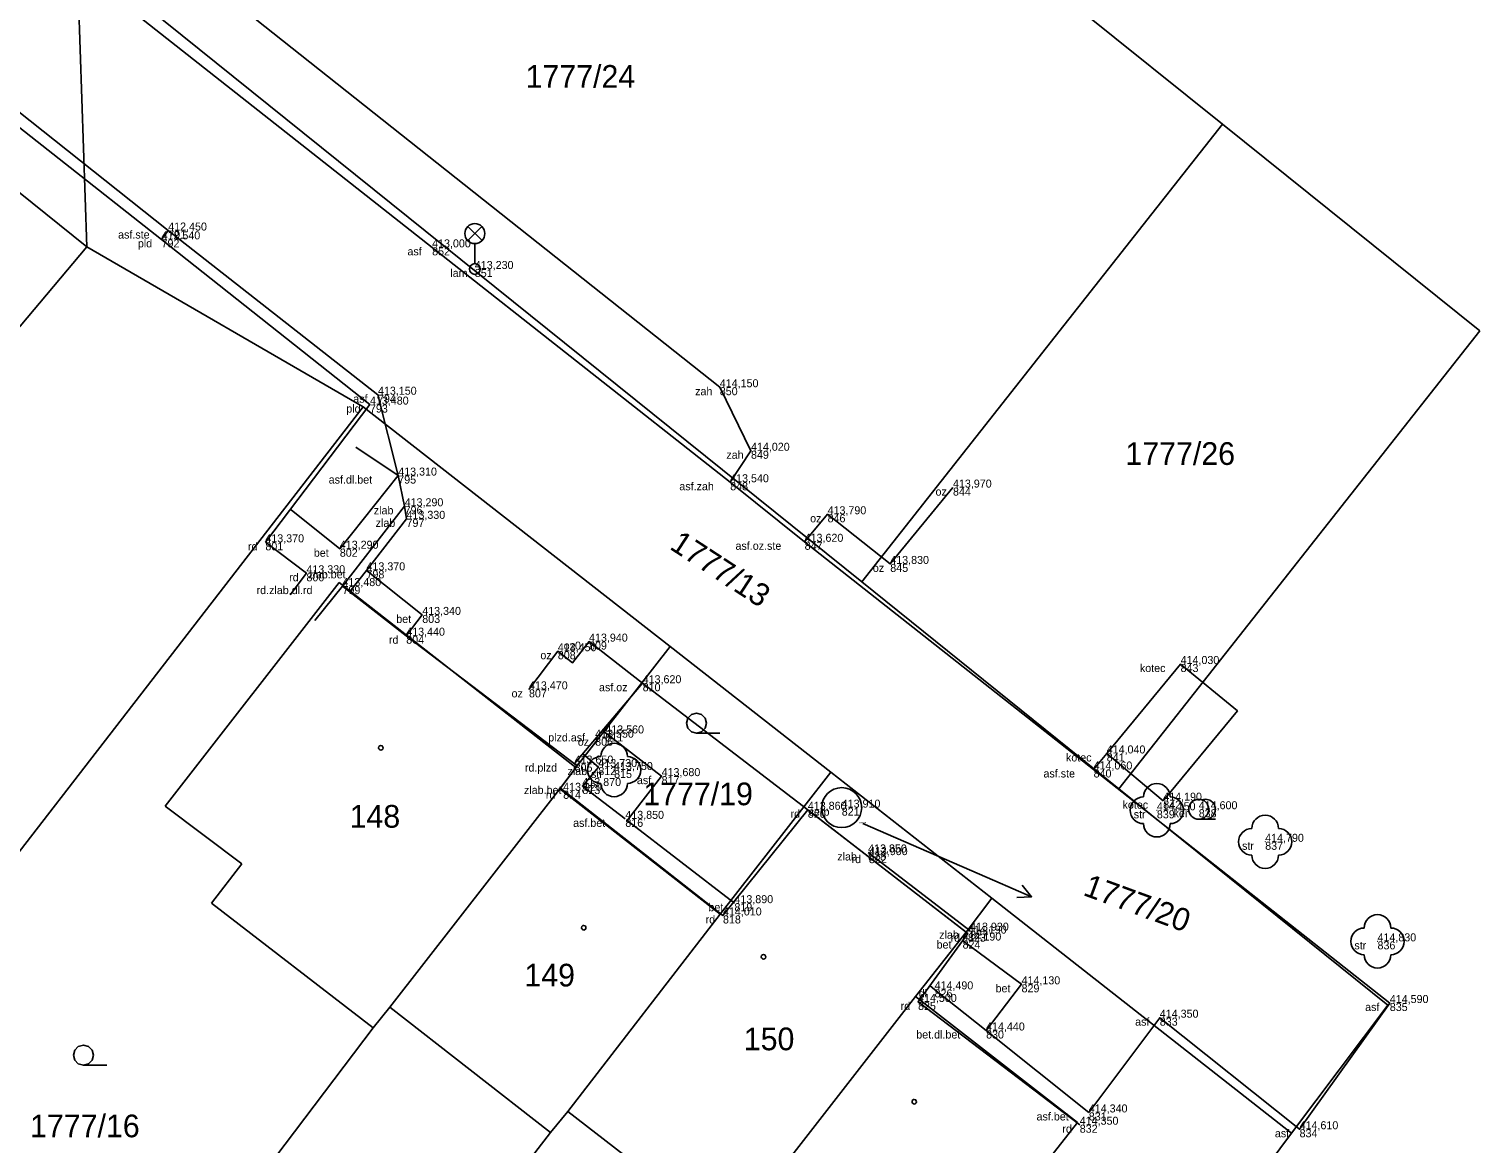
# Model space of a CAD drawing. Extents: x -747792 to -745414, y -1093712 to -1091463.
# Drawn here: x -746907.6 to -746853.2, y -1092269.9 to -1092228.1 of the extents above; entities that cross this region are included whole.
import ezdxf

# ---------------------------------------------------------------- set-up
doc = ezdxf.new("R2010")
doc.units = 0
for name, color, linetype in [('Budovy', 7, 'Continuous'), ('Doplňkové značky', 7, 'Continuous'), ('Hladina', 7, 'Continuous'), ('Koleje_dopravní prvky', 7, 'Continuous'), ('Nezařazené objekty', 7, 'Continuous'), ('Nivelační značky_hrany', 7, 'Continuous'), ('Názvy obcí_ulic', 7, 'Continuous'), ('Ploty_opěrné zdi', 7, 'Continuous'), ('Popisy objektů_povrchů', 7, 'Continuous'), ('Pracovní_bod JDTM STC_VC - výška', 7, 'Continuous'), ('Pracovní_bod PPBP - číslo', 7, 'Continuous'), ('Pracovní_bod ZPBP', 7, 'Continuous'), ('Rozhraní ploch', 7, 'Continuous'), ('Stromy_porost', 7, 'Continuous'), ('Výškopis', 7, 'Continuous')]:
    doc.layers.add(name, color=color, linetype=linetype)

msp = doc.modelspace()

# ---------------------------------------------------------------- linework, layer by layer
at = {"layer": 'Budovy'}
for points in [[(-746882.58, -1092254.5), (-746882.77, -1092254.45), (-746882.905, -1092254.31), (-746882.955, -1092254.125), (-746882.905, -1092253.94), (-746882.77, -1092253.8), (-746882.58, -1092253.75), (-746882.39, -1092253.8), (-746882.255, -1092253.94), (-746882.205, -1092254.125), (-746882.255, -1092254.31), (-746882.39, -1092254.45), (-746882.58, -1092254.5), (-746881.705, -1092254.5)], [(-746905.56, -1092266.94), (-746905.75, -1092266.89), (-746905.885, -1092266.75), (-746905.935, -1092266.565), (-746905.885, -1092266.38), (-746905.75, -1092266.24), (-746905.56, -1092266.19), (-746905.37, -1092266.24), (-746905.235, -1092266.38), (-746905.185, -1092266.565), (-746905.235, -1092266.75), (-746905.37, -1092266.89), (-746905.56, -1092266.94), (-746904.685, -1092266.94)]]:
    msp.add_lwpolyline(points, dxfattribs=at)
at = {"layer": 'Doplňkové značky'}
for points in [[(-746876.35, -1092257.88), (-746871.4, -1092260.03)], [(-746870.025, -1092260.628), (-746871.4, -1092260.03)], [(-746870.383, -1092260.2), (-746870.025, -1092260.628), (-746870.583, -1092260.658)]]:
    msp.add_lwpolyline(points, dxfattribs=at)
at = {"layer": 'Hladina'}
for p, q in [((-746902.63, -1092236), (-746902.63, -1092236)), ((-746902.38, -1092235.67), (-746902.38, -1092235.67)), ((-746892.49, -1092236.3), (-746892.49, -1092236.3)), ((-746890.89, -1092237.11), (-746890.89, -1092237.11)), ((-746894.52, -1092241.82), (-746894.52, -1092241.82)), ((-746881.71, -1092241.54), (-746881.71, -1092241.54)), ((-746894.82, -1092242.19), (-746894.82, -1092242.19)), ((-746880.54, -1092243.92), (-746880.54, -1092243.92)), ((-746893.76, -1092244.85), (-746893.76, -1092244.85)), ((-746881.32, -1092245.1), (-746881.32, -1092245.1)), ((-746872.97, -1092245.3), (-746872.97, -1092245.3)), ((-746893.52, -1092246), (-746893.52, -1092246)), ((-746877.67, -1092246.3), (-746877.67, -1092246.3)), ((-746893.45, -1092246.47), (-746893.45, -1092246.47)), ((-746898.74, -1092247.35), (-746898.74, -1092247.35)), ((-746878.53, -1092247.33), (-746878.53, -1092247.33)), ((-746895.95, -1092247.59), (-746895.95, -1092247.59)), ((-746897.2, -1092248.51), (-746897.2, -1092248.51)), ((-746894.95, -1092248.4), (-746894.95, -1092248.4)), ((-746875.32, -1092248.16), (-746875.32, -1092248.16)), ((-746895.85, -1092248.99), (-746895.85, -1092248.99)), ((-746892.86, -1092250.07), (-746892.86, -1092250.07)), ((-746893.46, -1092250.85), (-746893.46, -1092250.85)), ((-746886.61, -1092251.07), (-746886.61, -1092251.07)), ((-746887.78, -1092251.43), (-746887.78, -1092251.43)), ((-746864.44, -1092251.91), (-746864.44, -1092251.91)), ((-746888.86, -1092252.86), (-746888.86, -1092252.86)), ((-746884.6, -1092252.63), (-746884.6, -1092252.63)), ((-746886, -1092254.51), (-746886, -1092254.51)), ((-746886.38, -1092254.67), (-746886.38, -1092254.67)), ((-746887.15, -1092255.64), (-746887.15, -1092255.64)), ((-746867.21, -1092255.26), (-746867.21, -1092255.26)), ((-746886.26, -1092255.77), (-746886.26, -1092255.77)), ((-746885.67, -1092255.88), (-746885.67, -1092255.88)), ((-746883.89, -1092256.11), (-746883.89, -1092256.11)), ((-746867.7, -1092255.86), (-746867.7, -1092255.86)), ((-746887.58, -1092256.66), (-746887.58, -1092256.66)), ((-746886.86, -1092256.48), (-746886.86, -1092256.48)), ((-746865.09, -1092257.03), (-746865.09, -1092257.03)), ((-746885.25, -1092257.71), (-746885.25, -1092257.71)), ((-746878.41, -1092257.37), (-746878.41, -1092257.37)), ((-746877.14, -1092257.29), (-746877.14, -1092257.29)), ((-746865.33, -1092257.39), (-746865.33, -1092257.39)), ((-746863.76, -1092257.35), (-746863.76, -1092257.35)), ((-746861.27, -1092258.57), (-746861.27, -1092258.57)), ((-746876.15, -1092258.97), (-746876.15, -1092258.97)), ((-746876.12, -1092259.07), (-746876.12, -1092259.07)), ((-746881.16, -1092260.87), (-746881.16, -1092260.87)), ((-746881.59, -1092261.33), (-746881.59, -1092261.33)), ((-746872.41, -1092262.01), (-746872.41, -1092262.01)), ((-746872.33, -1092261.9), (-746872.33, -1092261.9)), ((-746872.61, -1092262.27), (-746872.61, -1092262.27)), ((-746857.06, -1092262.3), (-746857.06, -1092262.3)), ((-746873.66, -1092264.1), (-746873.66, -1092264.1)), ((-746870.4, -1092263.91), (-746870.4, -1092263.91)), ((-746874.28, -1092264.57), (-746874.28, -1092264.57)), ((-746856.6, -1092264.61), (-746856.6, -1092264.61)), ((-746865.22, -1092265.16), (-746865.22, -1092265.16)), ((-746871.73, -1092265.64), (-746871.73, -1092265.64)), ((-746868.22, -1092269.17), (-746868.22, -1092269.17)), ((-746867.88, -1092268.71), (-746867.88, -1092268.71)), ((-746859.98, -1092269.34), (-746859.98, -1092269.34))]:
    msp.add_line(p, q, dxfattribs=at)
at = {"layer": 'Nezařazené objekty'}
for points in [[(-746898.74, -1092247.35), (-746894.82, -1092242.19), (-746902.63, -1092236), (-746910.32, -1092229.96)], [(-746878.53, -1092247.33), (-746877.67, -1092246.3), (-746875.32, -1092248.16), (-746872.97, -1092245.3)], [(-746887.15, -1092255.64), (-746884.6, -1092252.63), (-746886.61, -1092251.07), (-746887.23, -1092251.87), (-746887.78, -1092251.43), (-746888.86, -1092252.86)]]:
    msp.add_lwpolyline(points, dxfattribs=at)
at = {"layer": 'Nivelační značky_hrany'}
for points in [[(-746905.51, -1092225.62), (-746904.91, -1092226.51), (-746892.49, -1092236.3), (-746881.32, -1092245.1), (-746878.53, -1092247.33), (-746867.7, -1092255.86), (-746856.6, -1092264.61), (-746859.98, -1092269.34), (-746865.22, -1092265.16), (-746867.88, -1092268.71)], [(-746895.35, -1092243.79), (-746893.76, -1092244.85), (-746894.52, -1092241.82), (-746902.38, -1092235.67), (-746909.45, -1092230.06), (-746910.32, -1092229.96)], [(-746902.63, -1092236), (-746902.38, -1092235.67)], [(-746893.76, -1092244.85), (-746895.95, -1092247.59), (-746897.77, -1092246.13)], [(-746893.52, -1092246), (-746893.76, -1092244.85)], [(-746894.95, -1092248.4), (-746893.45, -1092246.47), (-746893.52, -1092246), (-746895.85, -1092248.99)], [(-746893.46, -1092250.85), (-746892.86, -1092250.07), (-746894.95, -1092248.4), (-746895.58, -1092249.19)], [(-746878.41, -1092257.37), (-746884.6, -1092252.63)], [(-746886.1, -1092254.4), (-746883.89, -1092256.11), (-746885.18, -1092257.77)], [(-746885.25, -1092257.71), (-746886.86, -1092256.48), (-746886.26, -1092255.77), (-746886.84, -1092255.28)], [(-746867.7, -1092255.86), (-746867.21, -1092255.26)], [(-746885.18, -1092257.77), (-746881.16, -1092260.87)], [(-746867.88, -1092268.71), (-746871.73, -1092265.64), (-746870.4, -1092263.91), (-746872.61, -1092262.27)], [(-746871.73, -1092265.64), (-746873.66, -1092264.1), (-746873.82, -1092263.97)]]:
    msp.add_lwpolyline(points, dxfattribs=at)
at = {"layer": 'Názvy obcí_ulic'}
for p, q in [((-746891.154, -1092236.048), (-746890.626, -1092235.52)), ((-746890.618, -1092236.045), (-746891.146, -1092235.516)), ((-746890.89, -1092236.16), (-746890.89, -1092236.91))]:
    msp.add_line(p, q, dxfattribs=at)
for centre, radius in [((-746890.89, -1092235.785), 0.375), ((-746890.89, -1092237.11), 0.2), ((-746877.14, -1092257.29), 0.75)]:
    msp.add_circle(centre, radius, dxfattribs=at)
at = {"layer": 'Ploty_opěrné zdi'}
for points in [[(-746894.41, -1092254.965), (-746894.36, -1092254.975), (-746894.335, -1092255.02), (-746894.325, -1092255.05), (-746894.335, -1092255.095), (-746894.375, -1092255.13), (-746894.41, -1092255.135), (-746894.455, -1092255.12), (-746894.485, -1092255.09), (-746894.495, -1092255.05), (-746894.485, -1092255.005), (-746894.445, -1092254.97)], [(-746886.81, -1092261.705), (-746886.76, -1092261.715), (-746886.735, -1092261.76), (-746886.725, -1092261.79), (-746886.735, -1092261.835), (-746886.775, -1092261.87), (-746886.81, -1092261.875), (-746886.855, -1092261.86), (-746886.885, -1092261.83), (-746886.895, -1092261.79), (-746886.885, -1092261.745), (-746886.845, -1092261.71)], [(-746880.07, -1092262.795), (-746880.02, -1092262.805), (-746879.995, -1092262.85), (-746879.985, -1092262.88), (-746879.995, -1092262.925), (-746880.035, -1092262.96), (-746880.07, -1092262.965), (-746880.115, -1092262.95), (-746880.145, -1092262.92), (-746880.155, -1092262.88), (-746880.145, -1092262.835), (-746880.105, -1092262.8)], [(-746874.42, -1092268.225), (-746874.37, -1092268.235), (-746874.345, -1092268.28), (-746874.335, -1092268.31), (-746874.345, -1092268.355), (-746874.385, -1092268.39), (-746874.42, -1092268.395), (-746874.465, -1092268.38), (-746874.495, -1092268.35), (-746874.505, -1092268.31), (-746874.495, -1092268.265), (-746874.455, -1092268.23)]]:
    msp.add_lwpolyline(points, close=True, dxfattribs=at)
at = {"layer": 'Popisy objektů_povrchů'}
for points in [[(-746898.74, -1092247.35), (-746897.2, -1092248.51), (-746897.81, -1092249.32)], [(-746895.85, -1092248.99), (-746896.88, -1092250.28)], [(-746868.22, -1092269.17), (-746874.28, -1092264.57), (-746872.41, -1092262.01), (-746878.41, -1092257.37), (-746881.59, -1092261.33), (-746887.68, -1092256.56), (-746887.05, -1092255.73), (-746893.46, -1092250.85), (-746895.85, -1092248.99)], [(-746865.09, -1092257.03), (-746867.21, -1092255.26), (-746864.44, -1092251.91), (-746862.312, -1092253.668), (-746865.09, -1092257.03)]]:
    msp.add_lwpolyline(points, dxfattribs=at)
at = {"layer": 'Pracovní_bod JDTM STC_VC - výška'}
msp.add_lwpolyline([(-746881.32, -1092245.1), (-746880.54, -1092243.92), (-746881.71, -1092241.54), (-746903.22, -1092224.48), (-746905.51, -1092225.62)], dxfattribs=at)
for centre in [(-746885.67, -1092255.88), (-746865.33, -1092257.39), (-746861.27, -1092258.57), (-746857.06, -1092262.3)]:
    msp.add_circle(centre, 0.0005, dxfattribs=at)
for centre, start, end in [((-746885.67, -1092255.38), 0, 180), ((-746886.17, -1092255.88), 90, 270), ((-746885.17, -1092255.88), 270, 90), ((-746885.67, -1092256.38), 180, 360), ((-746865.33, -1092256.89), 0, 180), ((-746865.83, -1092257.39), 90, 270), ((-746864.83, -1092257.39), 270, 90), ((-746861.27, -1092258.07), 0, 180), ((-746865.33, -1092257.89), 180, 360), ((-746861.77, -1092258.57), 90, 270), ((-746860.77, -1092258.57), 270, 90), ((-746861.27, -1092259.07), 180, 360), ((-746857.06, -1092261.8), 0, 180), ((-746857.56, -1092262.3), 90, 270), ((-746856.56, -1092262.3), 270, 90), ((-746857.06, -1092262.8), 180, 360)]:
    msp.add_arc(centre, 0.5, start, end, dxfattribs=at)
at = {"layer": 'Pracovní_bod PPBP - číslo'}
msp.add_line((-746863.76, -1092257.725), (-746863.135, -1092257.725), dxfattribs=at)
msp.add_circle((-746863.76, -1092257.35), 0.375, dxfattribs=at)
msp.add_arc((-746863.51, -1092257.35), 0.375, 249.4944, 109.0474, dxfattribs=at)
at = {"layer": 'Pracovní_bod ZPBP'}
msp.add_lwpolyline([(-746872.33, -1092261.9), (-746876.15, -1092258.97)], dxfattribs=at)
at = {"layer": 'Stromy_porost'}
for points in [[(-746900.38, -1092201.6), (-746862.87, -1092231.69)], [(-746905.43, -1092236.28), (-746922.86, -1092222.26)], [(-746876.39, -1092248.83), (-746905.81, -1092225.18)], [(-746905.43, -1092236.28), (-746905.81, -1092225.18)], [(-746862.87, -1092231.69), (-746876.39, -1092248.83)], [(-746853.22, -1092239.43), (-746862.87, -1092231.69)], [(-746928.19, -1092263.34), (-746905.43, -1092236.28)], [(-746905.43, -1092236.28), (-746895.08, -1092242.27)], [(-746866.75, -1092256.58), (-746853.22, -1092239.43)], [(-746895.08, -1092242.27), (-746917.94, -1092271.82)], [(-746895.08, -1092242.27), (-746883.57, -1092251.25)], [(-746902.5, -1092257.23), (-746895.98, -1092248.86)], [(-746895.98, -1092248.86), (-746887.11, -1092255.79)], [(-746866.75, -1092256.58), (-746876.39, -1092248.83)], [(-746883.57, -1092251.25), (-746887.11, -1092255.79)], [(-746883.57, -1092251.25), (-746877.55, -1092255.96)], [(-746887.11, -1092255.79), (-746887.71, -1092256.58)], [(-746878.56, -1092257.26), (-746877.55, -1092255.96)], [(-746877.55, -1092255.96), (-746871.51, -1092260.68)], [(-746887.71, -1092256.58), (-746894.08, -1092264.77)], [(-746881.69, -1092261.28), (-746887.71, -1092256.58)], [(-746856.67, -1092264.69), (-746866.75, -1092256.58)], [(-746899.62, -1092259.4), (-746902.5, -1092257.23)], [(-746881.69, -1092261.28), (-746878.56, -1092257.26)], [(-746878.56, -1092257.26), (-746872.48, -1092261.95)], [(-746900.76, -1092260.87), (-746899.62, -1092259.4)], [(-746900.76, -1092260.87), (-746894.7, -1092265.54)], [(-746871.51, -1092260.68), (-746872.48, -1092261.95)], [(-746860.28, -1092269.48), (-746871.51, -1092260.68)], [(-746881.69, -1092261.28), (-746887.41, -1092268.67)], [(-746872.48, -1092261.95), (-746874.37, -1092264.37)], [(-746894.08, -1092264.77), (-746894.7, -1092265.54)], [(-746888.05, -1092269.46), (-746894.08, -1092264.77)], [(-746880.76, -1092272.57), (-746874.37, -1092264.37)], [(-746868.3, -1092269.09), (-746874.37, -1092264.37)], [(-746856.67, -1092264.69), (-746860.28, -1092269.48)], [(-746894.7, -1092265.54), (-746906.07, -1092280.56)], [(-746887.41, -1092268.67), (-746888.05, -1092269.46)], [(-746887.41, -1092268.67), (-746881.38, -1092273.33)], [(-746868.3, -1092269.09), (-746874.7, -1092277.24)], [(-746888.05, -1092269.46), (-746900.3, -1092285.35)], [(-746882.31, -1092299.06), (-746860.28, -1092269.48)]]:
    msp.add_lwpolyline(points, dxfattribs=at)

# ---------------------------------------------------------------- texts
at = {"layer": 'Doplňkové značky'}
msp.add_text('1777/20', height=0.85, rotation=339.8786, dxfattribs=at).set_placement((-746868.132, -1092260.558))
at = {"layer": 'Koleje_dopravní prvky'}
for s, height, p in [('1777/24', 0.85, (-746888.988, -1092230.32)), ('1777/26', 0.85, (-746866.508, -1092244.45)), ('1777/19', 0.85, (-746884.578, -1092257.2)), ('148', 0.85, (-746895.583, -1092258.04)), ('1777/20', 0.05, (-746876.481, -1092257.88)), ('149', 0.85, (-746889.033, -1092263.99)), ('150', 0.85, (-746880.81, -1092266.38)), ('1777/16', 0.85, (-746907.558, -1092269.64))]:
    msp.add_text(s, height=height, dxfattribs=at).set_placement(p)
msp.add_text('1777/13', height=0.85, rotation=326.8724, dxfattribs=at).set_placement((-746883.629, -1092247.575))
at = {"layer": 'Rozhraní ploch'}
for s, p in [(' asf.ste', (-746904.371, -1092235.97)), (' pld', (-746903.629, -1092236.3)), ('792', (-746902.63, -1092236.3)), ('791', (-746902.38, -1092235.97)), (' asf', (-746893.527, -1092236.6)), ('852', (-746892.49, -1092236.6)), (' lam', (-746891.92, -1092237.41)), ('851', (-746890.89, -1092237.41)), (' asf', (-746895.557, -1092242.12)), ('794', (-746894.52, -1092242.12)), (' zah', (-746882.745, -1092241.84)), ('850', (-746881.71, -1092241.84)), (' pld', (-746895.819, -1092242.49)), ('793', (-746894.82, -1092242.49)), (' zah', (-746881.575, -1092244.22)), ('849', (-746880.54, -1092244.22)), (' asf.dl.bet', (-746896.478, -1092245.15)), ('795', (-746893.76, -1092245.15)), (' asf.zah', (-746883.337, -1092245.4)), ('848', (-746881.32, -1092245.4)), ('844', (-746872.97, -1092245.6)), (' oz', (-746873.735, -1092245.6)), (' zlab', (-746894.788, -1092246.3)), ('796', (-746893.52, -1092246.3)), (' oz', (-746878.435, -1092246.6)), ('846', (-746877.67, -1092246.6)), (' zlab', (-746894.718, -1092246.77)), ('797', (-746893.45, -1092246.77)), (' rd', (-746899.501, -1092247.65)), ('801', (-746898.74, -1092247.65)), (' asf.oz.ste', (-746881.232, -1092247.63)), ('847', (-746878.53, -1092247.63)), (' bet', (-746897.036, -1092247.89)), ('802', (-746895.95, -1092247.89)), (' rd', (-746897.961, -1092248.81)), ('800', (-746897.2, -1092248.81)), (' zlab.bet', (-746897.25, -1092248.7)), ('798', (-746894.95, -1092248.7)), (' oz', (-746876.085, -1092248.46)), ('845', (-746875.32, -1092248.46)), (' rd.zlab.dl.rd', (-746899.18, -1092249.29)), ('799', (-746895.85, -1092249.29)), (' bet', (-746893.946, -1092250.37)), ('803', (-746892.86, -1092250.37)), (' rd', (-746894.221, -1092251.15)), ('804', (-746893.46, -1092251.15)), (' oz0', (-746887.671, -1092251.37)), ('809', (-746886.61, -1092251.37)), (' oz', (-746888.545, -1092251.73)), ('808', (-746887.78, -1092251.73)), (' kotec', (-746866.077, -1092252.21)), ('843', (-746864.44, -1092252.21)), ('807', (-746888.86, -1092253.16)), (' asf.oz', (-746886.348, -1092252.93)), ('810', (-746884.6, -1092252.93)), (' oz', (-746889.625, -1092253.16)), (' plzd.asf', (-746888.251, -1092254.81)), ('811', (-746886, -1092254.81)), (' oz', (-746887.145, -1092254.97)), ('806', (-746886.38, -1092254.97)), (' rd.plzd', (-746889.124, -1092255.94)), ('805', (-746887.15, -1092255.94)), (' kotec', (-746868.847, -1092255.56)), ('841', (-746867.21, -1092255.56)), (' zlab', (-746887.528, -1092256.07)), (' str', (-746886.648, -1092256.18)), ('812', (-746886.26, -1092256.07)), ('815', (-746885.67, -1092256.18)), (' asf', (-746884.927, -1092256.41)), ('817', (-746883.89, -1092256.41)), (' asf.ste', (-746869.691, -1092256.16)), ('840', (-746867.7, -1092256.16)), (' zlab.bet', (-746889.16, -1092256.78)), (' rd', (-746888.341, -1092256.96)), ('814', (-746887.58, -1092256.96)), ('813', (-746886.86, -1092256.78)), (' kotec', (-746866.727, -1092257.33)), ('842', (-746865.09, -1092257.33)), (' asf.bet', (-746887.319, -1092258.01)), ('816', (-746885.25, -1092258.01)), (' rd', (-746879.171, -1092257.67)), ('820', (-746878.41, -1092257.67)), (' cerp', (-746878.491, -1092257.59)), ('821', (-746877.14, -1092257.59)), (' str', (-746866.308, -1092257.69)), ('839', (-746865.33, -1092257.69)), (' ker', (-746864.816, -1092257.65)), ('838', (-746863.76, -1092257.65)), (' str', (-746862.248, -1092258.87)), ('837', (-746861.27, -1092258.87)), (' zlab', (-746877.418, -1092259.27)), (' rd', (-746876.881, -1092259.37)), ('828', (-746876.15, -1092259.27)), ('822', (-746876.12, -1092259.37)), (' bet', (-746882.246, -1092261.17)), ('819', (-746881.16, -1092261.17)), (' rd', (-746882.351, -1092261.63)), ('818', (-746881.59, -1092261.63)), (' zlab', (-746873.598, -1092262.2)), (' rd', (-746873.171, -1092262.31)), ('823', (-746872.41, -1092262.31)), ('827', (-746872.33, -1092262.2)), (' bet', (-746873.696, -1092262.57)), ('824', (-746872.61, -1092262.57)), (' str', (-746858.038, -1092262.6)), ('836', (-746857.06, -1092262.6)), (' dl', (-746874.364, -1092264.4)), ('826', (-746873.66, -1092264.4)), (' bet', (-746871.486, -1092264.21)), ('829', (-746870.4, -1092264.21)), (' rd', (-746875.041, -1092264.87)), ('825', (-746874.28, -1092264.87)), (' asf', (-746857.637, -1092264.91)), ('835', (-746856.6, -1092264.91)), (' asf', (-746866.257, -1092265.46)), ('833', (-746865.22, -1092265.46)), (' bet.dl.bet', (-746874.458, -1092265.94)), ('830', (-746871.73, -1092265.94)), (' asf.bet', (-746869.949, -1092269.01)), (' rd', (-746868.981, -1092269.47)), ('832', (-746868.22, -1092269.47)), ('831', (-746867.88, -1092269.01)), (' asf', (-746861.017, -1092269.64)), ('834', (-746859.98, -1092269.64))]:
    msp.add_text(s, height=0.3, dxfattribs=at).set_placement(p)
at = {"layer": 'Výškopis'}
for s, p in [('412,450', (-746902.38, -1092235.67)), ('412,540', (-746902.63, -1092236)), ('413,000', (-746892.49, -1092236.3)), ('413,230', (-746890.89, -1092237.11)), ('414,150', (-746881.71, -1092241.54)), ('413,480', (-746894.82, -1092242.19)), ('413,150', (-746894.52, -1092241.82)), ('414,020', (-746880.54, -1092243.92)), ('413,310', (-746893.76, -1092244.85)), ('413,540', (-746881.32, -1092245.1)), ('413,970', (-746872.97, -1092245.3)), ('413,290', (-746893.52, -1092246)), ('413,330', (-746893.45, -1092246.47)), ('413,790', (-746877.67, -1092246.3)), ('413,370', (-746898.74, -1092247.35)), ('413,290', (-746895.95, -1092247.59)), ('413,620', (-746878.53, -1092247.33)), ('413,830', (-746875.32, -1092248.16)), ('413,330', (-746897.2, -1092248.51)), ('413,370', (-746894.95, -1092248.4)), ('413,480', (-746895.85, -1092248.99)), ('413,340', (-746892.86, -1092250.07)), ('413,440', (-746893.46, -1092250.85)), ('413,450', (-746887.78, -1092251.43)), ('413,940', (-746886.61, -1092251.07)), ('414,030', (-746864.44, -1092251.91)), ('413,620', (-746884.6, -1092252.63)), ('413,470', (-746888.86, -1092252.86)), ('413,550', (-746886.38, -1092254.67)), ('413,560', (-746886, -1092254.51)), ('414,040', (-746867.21, -1092255.26)), ('413,650', (-746887.15, -1092255.64)), ('413,730', (-746886.26, -1092255.77)), ('413,750', (-746885.67, -1092255.88)), ('414,060', (-746867.7, -1092255.86)), ('413,870', (-746886.86, -1092256.48)), ('413,680', (-746883.89, -1092256.11)), ('413,920', (-746887.58, -1092256.66)), ('414,190', (-746865.09, -1092257.03)), ('413,860', (-746878.41, -1092257.37)), ('413,910', (-746877.14, -1092257.29)), ('414,150', (-746865.33, -1092257.39)), ('414,600', (-746863.76, -1092257.35)), ('413,850', (-746885.25, -1092257.71)), ('414,790', (-746861.27, -1092258.57)), ('413,850', (-746876.15, -1092258.97)), ('413,900', (-746876.12, -1092259.07)), ('414,010', (-746881.59, -1092261.33)), ('413,890', (-746881.16, -1092260.87)), ('413,930', (-746872.33, -1092261.9)), ('414,190', (-746872.61, -1092262.27)), ('414,190', (-746872.41, -1092262.01)), ('414,830', (-746857.06, -1092262.3)), ('414,490', (-746873.66, -1092264.1)), ('414,130', (-746870.4, -1092263.91)), ('414,500', (-746874.28, -1092264.57)), ('414,590', (-746856.6, -1092264.61)), ('414,350', (-746865.22, -1092265.16)), ('414,440', (-746871.73, -1092265.64)), ('414,340', (-746867.88, -1092268.71)), ('414,350', (-746868.22, -1092269.17)), ('414,610', (-746859.98, -1092269.34))]:
    msp.add_text(s, height=0.3, dxfattribs=at).set_placement(p)

doc.saveas('drawing.dxf')
